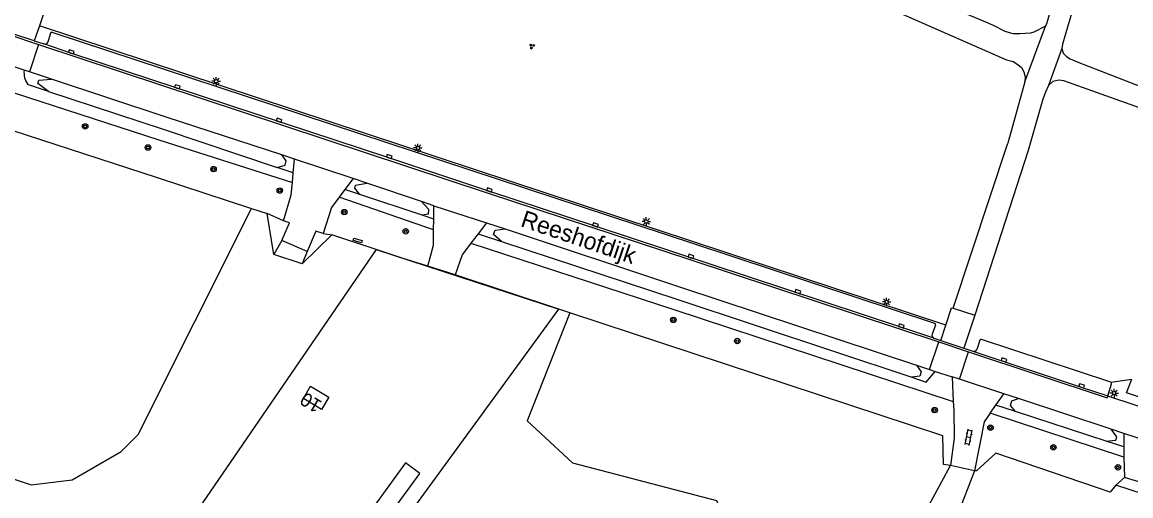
# Model space of a CAD drawing. Extents: x 128999 to 131010, y 395498 to 399007.
# Drawn here: x 130707.6 to 130870.2, y 397706.2 to 397775.8 of the extents above; entities that cross this region are included whole.
import ezdxf

# ---------------------------------------------------------------- set-up
doc = ezdxf.new("R2010")
doc.units = 0
for name, color, linetype in [('gg-afsc-hekwerk', 7, 'Continuous'), ('gg-afsc-muur', 7, 'Continuous'), ('gg-anno-openbare ruimte label', 7, 'Continuous'), ('gg-bbg-gedigitaliseerde bebouwing', 7, 'Continuous'), ('gg-bbg-overig bouwwerk', 7, 'Continuous'), ('gg-knt-onverhard', 7, 'Continuous'), ('gg-knt-verharding', 7, 'Continuous'), ('gg-knt-verharding nz', 7, 'Continuous'), ('gg-kntw-bovenkant insteek waterloop', 7, 'Continuous'), ('gg-kntw-greppel-droge sloot', 7, 'Continuous'), ('gt-afsc-standplaatsafbakening', 7, 'Continuous'), ('gt-anno-standplaatsnummer', 7, 'Continuous'), ('gt-grn-groengrens', 7, 'Continuous'), ('gt-grn-weggrens', 7, 'Continuous'), ('gt-symb-boom', 7, 'Continuous'), ('gt-symb-groenvak', 7, 'Continuous'), ('gt-symb-klinker verharding', 7, 'Continuous'), ('gt-symb-kolk', 7, 'Continuous'), ('gt-symb-lichtmast', 7, 'Continuous')]:
    doc.layers.add(name, color=color, linetype=linetype)

# ---------------------------------------------------------------- blocks, each defined once
blk = doc.blocks.new('gt0-KOLK')
at = {"layer": 'gt-symb-kolk'}
blk.add_lwpolyline([(0, 0), (0.38, 0), (0.38, 0.4), (-0.38, 0.4), (-0.38, 0), (0, 0)], dxfattribs=at)
blk = doc.blocks.new('gt0-GRVAK')
at = {"layer": 'gt-symb-groenvak'}
for p, q in [((-0.11, 0.19), (-0.23, 0.24)), ((-0.18, 0.15), (0.09, 0.15)), ((-0.09, 0.21), (-0.16, 0.32)), ((-0.05, 0.21), (-0.05, 0.39)), ((0, 0.21), (0.06, 0.32)), ((0.01, 0.19), (0.13, 0.24)), ((0.26, -0.05), (0.2, 0.06)), ((0.31, -0.05), (0.31, 0.13)), ((0.35, -0.05), (0.41, 0.06)), ((-0.24, -0.23), (-0.36, -0.18)), ((-0.32, -0.26), (-0.05, -0.26)), ((-0.23, -0.21), (-0.29, -0.1)), ((-0.18, -0.2), (-0.18, -0.02)), ((-0.14, -0.21), (-0.07, -0.1)), ((-0.12, -0.23), (0, -0.18)), ((0.24, -0.07), (0.12, -0.02)), ((0.17, -0.11), (0.44, -0.11)), ((0.37, -0.07), (0.49, -0.02))]:
    blk.add_line(p, q, dxfattribs=at)
blk = doc.blocks.new('gt0-BOOM')
at = {"layer": 'gt-symb-boom'}
for radius in [0.4, 0.2]:
    blk.add_circle((0, 0), radius, dxfattribs=at)
blk = doc.blocks.new('gt0-LMAST')
at = {"layer": 'gt-symb-lichtmast'}
for p, q in [((-0.18, 0.17), (-0.45, 0.44)), ((-0.01, 0.25), (-0.01, 0.62)), ((0.17, 0.17), (0.44, 0.44)), ((-0.26, 0), (-0.63, 0)), ((-0.18, -0.18), (-0.45, -0.45)), ((-0.01, -0.25), (-0.01, -0.63)), ((0.44, -0.45), (0.17, -0.18)), ((0.24, 0), (0.62, 0))]:
    blk.add_line(p, q, dxfattribs=at)
blk.add_circle((-0.01, 0), 0.25, dxfattribs=at)
blk = doc.blocks.new('gt0-KL1')
at = {"layer": 'gt-symb-klinker verharding'}
for p, q in [((-1.15, 0.3), (1.15, 0.3)), ((-1, -0.3), (-1, 0.3)), ((-0.5, 0.3), (-0.5, 0.45)), ((0, -0.3), (0, 0.3)), ((0.5, 0.3), (0.5, 0.45)), ((1, -0.3), (1, 0.3)), ((-1.15, -0.3), (1.15, -0.3)), ((-0.5, -0.45), (-0.5, -0.3)), ((0.5, -0.45), (0.5, -0.3))]:
    blk.add_line(p, q, dxfattribs=at)

msp = doc.modelspace()

# ---------------------------------------------------------------- linework, layer by layer
at = {"layer": 'gg-afsc-hekwerk'}
for p, q in [((130741.23, 397748.42), (130743.52, 397747.67)), ((130744.49, 397741.66), (130743.52, 397747.67)), ((130752.99, 397744.52), (130748.63, 397740.28)), ((130759.49, 397742.39), (130752.99, 397744.52)), ((130748.63, 397740.28), (130744.49, 397741.66)), ((130771.11, 397738.65), (130767.11, 397739.92)), ((130786.31, 397733.63), (130771.11, 397738.65)), ((130787.92, 397733.1), (130786.31, 397733.63)), ((130847.28, 397709.87), (130843.76, 397710.64)), ((130872.08, 397706.46), (130868.04, 397707.75))]:
    msp.add_line(p, q, dxfattribs=at)
for points in [[(130695.36, 397763.39), (130727.38, 397752.97), (130741.23, 397748.42)], [(130767.11, 397739.92), (130763.31, 397741.13), (130759.49, 397742.39)], [(130843.76, 397710.64), (130842.75, 397710.83), (130842.67, 397715.01), (130787.92, 397733.1)], [(130868.04, 397707.75), (130867.2, 397706.76), (130850.42, 397712.48), (130847.59, 397709.86), (130847.28, 397709.87)]]:
    msp.add_lwpolyline(points, dxfattribs=at)
at = {"layer": 'gg-afsc-muur'}
msp.add_lwpolyline([(130756.12, 397743.69), (130756.21, 397744.03), (130757.43, 397743.71), (130757.34, 397743.37), (130756.12, 397743.69)], dxfattribs=at)
at = {"layer": 'gg-bbg-gedigitaliseerde bebouwing'}
msp.add_lwpolyline([(130749.89, 397722.29), (130752.58, 397720.68), (130751.51, 397718.89), (130748.83, 397720.49), (130749.89, 397722.29)], dxfattribs=at)
at = {"layer": 'gg-bbg-overig bouwwerk'}
msp.add_lwpolyline([(130758.12, 397703.23), (130760.26, 397701.68), (130765.93, 397709.47), (130763.79, 397711.03), (130758.12, 397703.23)], dxfattribs=at)
at = {"layer": 'gg-knt-onverhard'}
msp.add_line((130869.29, 397708.89), (130868.04, 397707.75), dxfattribs=at)
at = {"layer": 'gg-knt-verharding'}
for p, q in [((130710.09, 397775.25), (130709.34, 397773.04)), ((130711.73, 397774.17), (130711.31, 397772.86)), ((130705.61, 397773.95), (130709.96, 397772.5)), ((130709.34, 397773.04), (130706.21, 397774.08)), ((130709.34, 397773.04), (130710.75, 397772.58)), ((130709.96, 397772.5), (130708.63, 397768.47)), ((130707.85, 397768.72), (130705.06, 397769.65)), ((130708.63, 397768.47), (130707.85, 397768.72)), ((130711.89, 397767.39), (130708.63, 397768.47)), ((130711.41, 397765.62), (130708.37, 397766.62)), ((130854.7, 397767.03), (130852.17, 397758.03)), ((130844.15, 397733.75), (130852.17, 397758.03)), ((130747.54, 397755.68), (130745.69, 397756.28)), ((130855.16, 397756.95), (130847.33, 397732.72)), ((130747.35, 397753.63), (130747.54, 397755.68)), ((130756.14, 397752.82), (130747.54, 397755.68)), ((130747.35, 397753.63), (130744.99, 397754.42)), ((130747.22, 397752.24), (130747.35, 397753.63)), ((130756.14, 397752.82), (130754.91, 397751.18)), ((130758.15, 397752.14), (130756.14, 397752.82)), ((130766.16, 397749.43), (130758.15, 397752.14)), ((130754.91, 397751.18), (130754.07, 397750.07)), ((130767.94, 397745.28), (130754.07, 397750.07)), ((130757.1, 397750.45), (130754.91, 397751.18)), ((130766.28, 397747.41), (130757.1, 397750.45)), ((130767.98, 397748.81), (130766.16, 397749.43)), ((130767.96, 397746.85), (130767.98, 397748.81)), ((130767.98, 397748.81), (130775.72, 397746.3)), ((130745.89, 397746.6), (130743.52, 397747.67)), ((130767.96, 397746.85), (130766.28, 397747.41)), ((130767.94, 397745.28), (130767.96, 397746.85)), ((130767.92, 397743.02), (130767.94, 397745.28)), ((130775.72, 397746.3), (130774.48, 397744.68)), ((130775.72, 397746.3), (130778.44, 397745.4)), ((130745.68, 397743.72), (130744.49, 397741.66)), ((130751.75, 397744.72), (130752.99, 397744.52)), ((130773.42, 397743.3), (130772.12, 397741.59)), ((130774.48, 397744.68), (130773.42, 397743.3)), ((130774.48, 397744.68), (130777.92, 397743.55)), ((130749.37, 397742.1), (130748.63, 397740.28)), ((130767.11, 397739.92), (130767.92, 397743.02)), ((130772.12, 397741.59), (130771.11, 397738.65)), ((130844.15, 397733.75), (130847.33, 397732.72)), ((130847.33, 397732.72), (130845.74, 397727.91)), ((130841.58, 397731.27), (130841.08, 397729.95)), ((130842.36, 397729.04), (130843.08, 397731.26)), ((130840.72, 397724.76), (130842.08, 397728.82)), ((130841.36, 397729.38), (130842.36, 397729.04)), ((130842.08, 397728.82), (130846.44, 397727.36)), ((130842.36, 397729.04), (130845.74, 397727.91)), ((130848.1, 397729.05), (130847.65, 397727.72)), ((130867.29, 397722.9), (130848.33, 397729.19)), ((130845.09, 397723.32), (130846.44, 397727.36)), ((130845.74, 397727.91), (130847.07, 397727.46)), ((130838.77, 397725.41), (130840.72, 397724.76)), ((130840.72, 397724.76), (130841.53, 397724.49)), ((130841.53, 397724.49), (130844.01, 397723.67)), ((130844.01, 397723.67), (130844.19, 397720.08)), ((130845.09, 397723.32), (130844.01, 397723.67)), ((130851.63, 397721.19), (130845.09, 397723.32)), ((130866.87, 397720.91), (130867.42, 397722.64)), ((130850.45, 397719.51), (130851.63, 397721.19)), ((130853.75, 397720.49), (130851.63, 397721.19)), ((130867.34, 397715.98), (130853.75, 397720.49)), ((130866.85, 397720.86), (130866.87, 397720.91)), ((130849.62, 397718.35), (130850.45, 397719.51)), ((130853.31, 397718.58), (130850.45, 397719.51)), ((130849.62, 397718.35), (130848.71, 397717.06)), ((130869.22, 397711.9), (130849.62, 397718.35)), ((130866.63, 397714.22), (130853.31, 397718.58)), ((130848.71, 397717.06), (130847.28, 397709.87)), ((130869.21, 397715.36), (130867.34, 397715.98)), ((130869.22, 397713.38), (130866.63, 397714.22)), ((130875.94, 397713.14), (130869.21, 397715.36)), ((130869.21, 397715.36), (130869.22, 397713.38)), ((130869.22, 397713.38), (130869.22, 397711.9)), ((130869.22, 397711.9), (130869.29, 397708.89)), ((130872.54, 397707.9), (130869.29, 397708.89))]:
    msp.add_line(p, q, dxfattribs=at)
for points in [[(130881.44, 397850.47), (130866.92, 397804.78), (130858.1, 397776.38), (130857.91, 397775.66), (130857.73, 397775.19)], [(130883.79, 397848.86), (130883.13, 397846.23), (130874.63, 397820.15), (130861.67, 397777.53), (130860.2, 397772.53), (130860.1, 397771.89)], [(130857.73, 397775.19), (130856.01, 397774.29), (130855.5, 397774.16), (130853.95, 397774.07), (130852.96, 397774.08), (130852.76, 397774.11), (130851.82, 397774.43), (130850.09, 397775.27), (130848.26, 397776.09), (130843.03, 397778.24), (130838.44, 397780.24), (130816.36, 397790.19), (130803.31, 397796.34), (130786.93, 397804.58), (130780.75, 397807.85), (130776.14, 397810.36), (130771.78, 397812.82), (130768.32, 397814.82), (130764.03, 397817.39), (130757.75, 397821.28), (130744.72, 397829.63), (130735.63, 397835.2), (130732.58, 397837.11)], [(130731, 397833.44), (130731.64, 397833.42), (130732.5, 397832.83), (130754.13, 397818.87), (130777.08, 397805.59), (130797.47, 397794.97), (130827.61, 397781.03), (130852.01, 397770.26), (130852.97, 397769.98), (130853.67, 397769.56), (130854.22, 397769.14), (130854.52, 397768.48), (130854.73, 397767.75), (130854.7, 397767.03)], [(130710.54, 397777.03), (130710.68, 397776.99), (130710.09, 397775.25)], [(130841.46, 397731.52), (130806.13, 397743.23), (130711.97, 397774.28)], [(130841.36, 397729.38), (130836.5, 397730.97), (130791.63, 397745.81), (130776.06, 397750.94), (130761.36, 397755.86), (130714.72, 397771.23), (130710.75, 397772.58)], [(130709.96, 397772.5), (130775.93, 397750.67), (130805.54, 397740.91), (130842.08, 397728.82)], [(130860.1, 397771.89), (130860.32, 397771.24), (130860.78, 397770.74), (130861.33, 397770.4), (130862.36, 397769.96), (130875.09, 397765), (130893.76, 397757.65), (130896.77, 397756.66), (130899.63, 397755.83)], [(130696.73, 397768.52), (130727.63, 397758.51), (130747.22, 397752.24)], [(130745.69, 397756.28), (130728.71, 397761.84), (130711.89, 397767.39)], [(130858.14, 397766.5), (130857.7, 397765.48), (130857.34, 397764.45), (130855.16, 397756.95)], [(130899.84, 397752.61), (130896.66, 397753.61), (130889.48, 397756.77), (130860.41, 397767.14), (130859.69, 397767.25), (130858.8, 397767.04), (130858.14, 397766.5)], [(130711.41, 397765.62), (130728.23, 397760.05), (130744.99, 397754.42)], [(130745.89, 397746.6), (130747.06, 397750.44), (130747.22, 397752.24)], [(130754.07, 397750.07), (130752.94, 397748.56), (130751.75, 397744.72)], [(130745.68, 397743.72), (130746.8, 397746.29), (130745.89, 397746.6)], [(130751.75, 397744.72), (130750.67, 397745.08), (130749.37, 397742.1)], [(130778.44, 397745.4), (130804.14, 397736.87), (130838.77, 397725.41)], [(130773.42, 397743.3), (130803.17, 397733.57), (130844.19, 397720.08)], [(130777.92, 397743.55), (130803.64, 397735.09), (130838.11, 397723.61)], [(130843.08, 397731.26), (130843.91, 397733.83), (130844.15, 397733.75)], [(130846.44, 397727.36), (130866.77, 397720.59), (130866.85, 397720.86)], [(130847.07, 397727.46), (130862.97, 397722.18), (130866.87, 397720.91)], [(130838.11, 397723.61), (130840.2, 397722.91), (130841.53, 397724.49)], [(130952.36, 397692.51), (130902.07, 397709.26), (130866.85, 397720.86)], [(130844.19, 397720.08), (130844.26, 397718.72), (130844.32, 397714.68), (130843.76, 397710.64)]]:
    msp.add_lwpolyline(points, dxfattribs=at)
for centre, radius, start, end in [((130711.89, 397774.13), 0.169, 62.5668, 165.3141), ((130710.89, 397773), 0.448, 252.4226, 340.9533), ((130710.69, 397768.31), 2.86, 171.7792, 216.1133), ((130841.37, 397731.32), 0.214, 345.8566, 65.7853), ((130841.52, 397729.82), 0.468, 163.723, 249.0838), ((130848.29, 397729), 0.19, 75.796, 164.6549), ((130847.21, 397727.91), 0.475, 252.0306, 336.4412), ((130867.2, 397722.69), 0.224, 347.1562, 66.1535)]:
    msp.add_arc(centre, radius, start, end, dxfattribs=at)
at = {"layer": 'gg-knt-verharding nz'}
msp.add_line((130749.37, 397742.1), (130745.68, 397743.72), dxfattribs=at)
at = {"layer": 'gg-kntw-bovenkant insteek waterloop'}
msp.add_lwpolyline([(130950.49, 397696.41), (130949.82, 397694.58), (130869.62, 397721.33), (130870.37, 397723.32)], dxfattribs=at)
at = {"layer": 'gg-kntw-greppel-droge sloot'}
for points in [[(130711.41, 397765.62), (130709.88, 397766.77), (130710.01, 397767.26), (130711.89, 397767.39)], [(130744.99, 397754.42), (130746.16, 397754.76), (130746.28, 397755.41), (130745.69, 397756.28)], [(130757.1, 397750.45), (130756.37, 397751.38), (130756.49, 397751.84), (130758.15, 397752.14)], [(130766.16, 397749.43), (130767.17, 397748.29), (130767.13, 397747.6), (130766.28, 397747.41)], [(130777.92, 397743.55), (130776.73, 397744.61), (130776.96, 397745.22), (130778.44, 397745.4)], [(130838.77, 397725.41), (130839.5, 397724.41), (130839.29, 397723.77), (130838.11, 397723.61)], [(130853.31, 397718.58), (130852.59, 397719.48), (130852.78, 397720.14), (130853.75, 397720.49)], [(130866.63, 397714.22), (130868.03, 397714.37), (130868.21, 397714.87), (130867.34, 397715.98)]]:
    msp.add_lwpolyline(points, dxfattribs=at)
at = {"layer": 'gt-afsc-standplaatsafbakening'}
msp.add_line((130759.49, 397742.39), (130786.31, 397733.63), dxfattribs=at)
msp.add_lwpolyline([(130759.49, 397742.39), (130724.42, 397691.17), (130745.93, 397678.18), (130786.31, 397733.63)], dxfattribs=at)
at = {"layer": 'gt-grn-groengrens'}
for p, q in [((130843.08, 397731.26), (130710.09, 397775.25)), ((130867.29, 397722.9), (130870.37, 397723.32))]:
    msp.add_line(p, q, dxfattribs=at)
for points in [[(130694, 397759.61), (130687.34, 397741.07), (130686.97, 397730.87), (130688.48, 397724.44), (130693.76, 397715.75), (130702.07, 397710.08), (130708.87, 397707.82), (130714.91, 397708.57), (130722.09, 397712.73), (130724.57, 397715.22), (130741.23, 397748.42)], [(130787.92, 397733.1), (130781.67, 397717.2), (130788.33, 397711.05), (130809.44, 397705.53), (130815.46, 397693.08), (130823.39, 397691.6), (130830.19, 397691.24), (130835.47, 397695.26), (130843.76, 397710.64)], [(130847.28, 397709.87), (130839, 397688.34), (130829.82, 397680.43), (130814.34, 397673.47)]]:
    msp.add_lwpolyline(points, dxfattribs=at)
at = {"layer": 'gt-grn-weggrens'}
for p, q in [((130854.7, 397767.03), (130857.73, 397775.19)), ((130860.1, 397771.89), (130858.14, 397766.5))]:
    msp.add_line(p, q, dxfattribs=at)

# ---------------------------------------------------------------- block references
at = {"layer": 'gt-symb-boom'}
for p in [(130716.81, 397760.47), (130726.03, 397757.37), (130735.65, 397754.2), (130745.37, 397751.05), (130754.83, 397747.88), (130763.84, 397745.06), (130803.11, 397732.05), (130812.5, 397728.94), (130841.45, 397718.8), (130849.65, 397716.22), (130858.88, 397713.33), (130868.35, 397710.39)]:
    msp.add_blockref('gt0-BOOM', p, dxfattribs=at)
at = {"layer": 'gt-symb-groenvak', "rotation": 29.07686352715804}
msp.add_blockref('gt0-GRVAK', (130782.35, 397772.25), dxfattribs=at)
at = {"layer": 'gt-symb-klinker verharding', "rotation": 78.75747429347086}
msp.add_blockref('gt0-KL1', (130846.43, 397714.8), dxfattribs=at)
at = {"layer": 'gt-symb-kolk'}
for p, rotation in [((130714.72, 397771.23), -18.253770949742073), ((130730.28, 397766.1), -18.246107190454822), ((130745.2, 397761.18), -18.20273542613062), ((130761.36, 397755.86), -18.508951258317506), ((130776.06, 397750.94), -18.228253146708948), ((130791.63, 397745.81), -18.29714523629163), ((130805.64, 397741.18), -18.297145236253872), ((130821.31, 397736), -18.32266434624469), ((130836.5, 397730.97), -18.118513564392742), ((130851.56, 397725.97), -18.39156420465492), ((130862.97, 397722.18), -18.00109152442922)]:
    msp.add_blockref('gt0-KOLK', p, dxfattribs=dict(at, rotation=rotation))
at = {"layer": 'gt-symb-lichtmast'}
for p in [(130736.04, 397767.1), (130765.64, 397757.31), (130799.16, 397746.5), (130834.41, 397734.69), (130867.79, 397721.29)]:
    msp.add_blockref('gt0-LMAST', p, dxfattribs=at)

# ---------------------------------------------------------------- texts
at = {"layer": 'gg-anno-openbare ruimte label'}
msp.add_text('Reeshofdijk', height=2.5, rotation=341.3, dxfattribs=at).set_placement((130780.55, 397745.83))
at = {"layer": 'gt-anno-standplaatsnummer'}
msp.add_text('10', height=2, rotation=149.1691, dxfattribs=at).set_placement((130751.7, 397719.99))

doc.saveas('drawing.dxf')
